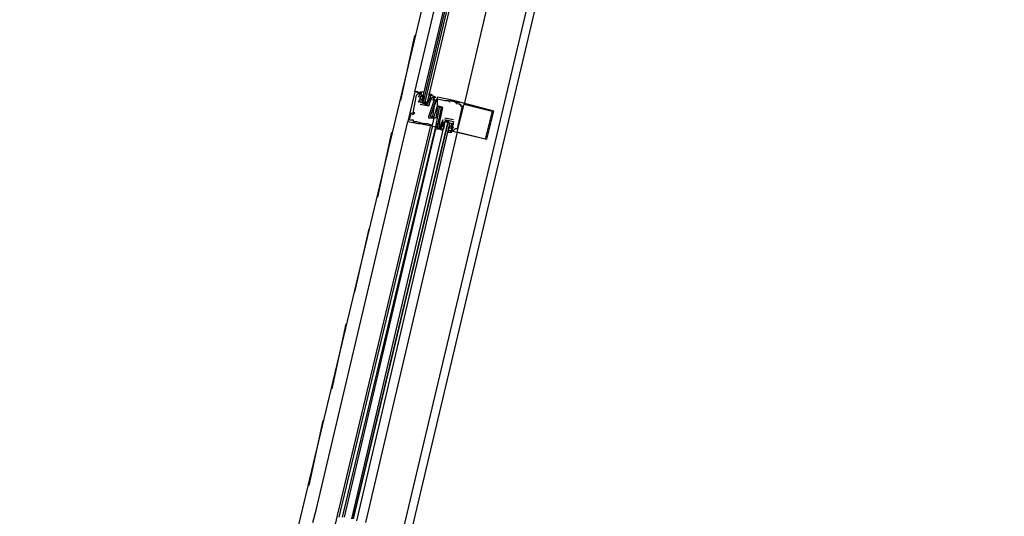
# Model space of a CAD drawing. Header units: feet. Extents: x -79 to 198, y -22 to 181.
# Tile 506 of 656: x 117.22 to 124.68, y 84.21 to 87.98. Entities that reach past the tile are written whole.
import ezdxf

# ---------------------------------------------------------------- set-up
doc = ezdxf.new("R2010")
doc.units = ezdxf.units.FT
doc.layers.add('A-LINEA', color=7, linetype='CONTINUOUS')

msp = doc.modelspace()

# ---------------------------------------------------------------- linework, layer by layer
at = {"layer": 'A-LINEA'}
for p, q in [((120.92, 90.8044), (119.2667, 83.8711)), ((120.92, 90.8044), (119.2667, 83.8711)), ((121.6667, 90.6311), (120.0267, 83.6978)), ((121.6667, 90.6311), (120.0267, 83.6978)), ((120.1067, 87.3644), (120.2133, 87.8578)), ((120.1067, 87.3644), (120.2133, 87.8578)), ((120.2667, 87.4178), (120.2133, 87.4311)), ((120.2133, 87.4311), (120.2133, 87.4311)), ((120.2667, 87.4178), (120.2133, 87.4311)), ((120.2133, 87.4311), (120.2133, 87.4311)), ((120.2267, 87.4044), (120.2267, 87.4044)), ((120.2267, 87.4044), (120.2267, 87.4044)), ((120.24, 87.4178), (120.24, 87.4178)), ((120.24, 87.4178), (120.24, 87.4178)), ((120.24, 87.3911), (120.24, 87.3911)), ((120.24, 87.3911), (120.24, 87.3911)), ((120.2533, 87.3778), (120.24, 87.3511)), ((120.2533, 87.3778), (120.24, 87.3511)), ((120.2533, 87.4178), (120.2533, 87.4178)), ((120.2533, 87.4178), (120.2533, 87.4178)), ((120.2533, 87.3911), (120.2533, 87.3911)), ((120.2533, 87.3911), (120.2533, 87.3911)), ((120.2533, 87.3911), (120.2533, 87.3911)), ((120.2533, 87.3911), (120.2533, 87.3911)), ((120.2533, 87.3911), (120.2533, 87.3911)), ((120.2533, 87.3911), (120.2533, 87.3911)), ((120.2533, 87.3778), (120.2533, 87.3778)), ((120.2533, 87.3778), (120.2533, 87.3778)), ((120.2533, 87.3778), (120.2533, 87.3778)), ((120.2533, 87.3778), (120.2533, 87.3778)), ((120.2665, 87.368), (120.2655, 87.3798)), ((120.2665, 87.368), (120.2655, 87.3798)), ((120.2667, 87.4178), (120.2667, 87.4178)), ((120.2667, 87.4178), (120.2667, 87.4178)), ((120.2667, 87.4044), (120.2667, 87.4044)), ((120.2667, 87.4044), (120.2667, 87.3911)), ((120.2667, 87.4044), (120.2667, 87.4044)), ((120.2667, 87.4044), (120.2667, 87.3911)), ((120.2667, 87.3911), (120.2667, 87.3911)), ((120.2667, 87.3911), (120.2667, 87.3911)), ((120.2667, 87.3778), (120.2667, 87.3778)), ((120.2667, 87.3778), (120.2667, 87.3778)), ((120.2791, 87.3622), (120.2786, 87.3825)), ((120.2791, 87.3622), (120.2786, 87.3825)), ((120.2799, 87.3813), (120.2788, 87.3932)), ((120.2799, 87.3813), (120.2788, 87.3932)), ((120.2792, 87.3893), (120.279, 87.4076)), ((120.2792, 87.3893), (120.279, 87.4076)), ((120.3067, 87.3644), (120.3067, 87.3644)), ((120.3067, 87.3644), (120.3067, 87.3644)), ((120.32, 87.3911), (120.32, 87.3911)), ((120.32, 87.3778), (120.32, 87.3911)), ((120.32, 87.3911), (120.32, 87.3911)), ((120.32, 87.3778), (120.32, 87.3911)), ((120.32, 87.3778), (120.32, 87.3778)), ((120.32, 87.3778), (120.32, 87.3778)), ((120.3314, 87.375), (120.3217, 87.357)), ((120.3314, 87.375), (120.3217, 87.357)), ((120.3285, 87.38), (120.3223, 87.3699)), ((120.3285, 87.38), (120.3223, 87.3699)), ((120.3285, 87.3667), (120.3223, 87.3565)), ((120.3285, 87.3667), (120.3223, 87.3565)), ((120.3333, 87.4044), (120.3333, 87.4044)), ((120.3333, 87.4044), (120.3333, 87.4044)), ((120.3333, 87.3778), (120.3333, 87.3778)), ((120.3333, 87.3778), (120.3333, 87.3778)), ((120.3333, 87.3644), (120.3333, 87.3644)), ((120.3333, 87.3644), (120.3333, 87.3644)), ((120.3333, 87.3644), (120.3333, 87.3644)), ((120.3333, 87.3644), (120.3333, 87.3644)), ((120.3436, 87.387), (120.3352, 87.3708)), ((120.3436, 87.387), (120.3352, 87.3708)), ((120.3467, 87.3911), (120.3467, 87.3911)), ((120.3467, 87.3911), (120.3467, 87.3911)), ((120.3467, 87.3644), (120.3467, 87.3644)), ((120.3467, 87.3644), (120.3467, 87.3644)), ((120.36, 87.3911), (120.36, 87.3911)), ((120.36, 87.3911), (120.36, 87.3911)), ((120.36, 87.3911), (120.36, 87.3911)), ((120.36, 87.3911), (120.36, 87.3911)), ((120.36, 87.3778), (120.36, 87.3778)), ((120.36, 87.3778), (120.36, 87.3778)), ((120.36, 87.3644), (120.36, 87.3644)), ((120.36, 87.3644), (120.36, 87.3644)), ((120.36, 87.3644), (120.36, 87.3644)), ((120.36, 87.3644), (120.36, 87.3644)), ((120.3733, 87.3911), (120.3733, 87.3911)), ((120.3733, 87.3911), (120.3733, 87.3911)), ((120.3733, 87.3644), (120.3733, 87.3644)), ((120.3733, 87.3644), (120.3733, 87.3644)), ((120.3867, 87.3911), (120.3867, 87.3911)), ((120.3867, 87.3911), (120.3867, 87.3911)), ((120.3867, 87.3778), (120.3867, 87.3778)), ((120.3867, 87.3778), (120.3867, 87.3778)), ((120.44, 87.3644), (120.44, 87.3644)), ((120.44, 87.3644), (120.44, 87.3644)), ((120.4533, 87.3644), (120.4533, 87.3644)), ((120.4533, 87.3644), (120.4533, 87.3644)), ((120.4667, 87.3644), (120.4667, 87.3644)), ((120.4667, 87.3644), (120.4667, 87.3644)), ((120.48, 87.3644), (120.48, 87.3644)), ((120.48, 87.3644), (120.48, 87.3644)), ((120.5067, 87.3644), (120.5067, 87.3644)), ((120.5067, 87.3644), (120.5067, 87.3644)), ((120.24, 87.3511), (120.24, 87.3511)), ((120.24, 87.3511), (120.24, 87.3511)), ((120.2533, 87.3511), (120.2533, 87.3511)), ((120.2533, 87.3511), (120.2533, 87.3511)), ((120.2533, 87.3511), (120.2533, 87.3511)), ((120.2533, 87.3511), (120.2533, 87.3511)), ((120.2533, 87.3378), (120.32, 87.3244)), ((120.2533, 87.3378), (120.2533, 87.3378)), ((120.2533, 87.3378), (120.32, 87.3244)), ((120.2533, 87.3378), (120.2533, 87.3378)), ((120.3067, 87.3378), (120.2667, 87.3511)), ((120.3067, 87.3378), (120.2667, 87.3511)), ((120.28, 87.3511), (120.2933, 87.3511)), ((120.28, 87.3511), (120.2933, 87.3511)), ((120.3067, 87.3511), (120.3067, 87.3511)), ((120.3067, 87.3511), (120.3067, 87.3511)), ((120.32, 87.3378), (120.32, 87.3378)), ((120.32, 87.3378), (120.32, 87.3378)), ((120.32, 87.3378), (120.32, 87.3378)), ((120.32, 87.3378), (120.32, 87.3378)), ((120.32, 87.3244), (120.32, 87.3244)), ((120.32, 87.3244), (120.32, 87.3244)), ((120.32, 87.3244), (120.32, 87.3244)), ((120.32, 87.3244), (120.32, 87.3244)), ((120.36, 87.3244), (120.36, 87.3244)), ((120.36, 87.3244), (120.36, 87.3244)), ((120.3867, 87.3244), (120.3867, 87.3244)), ((120.3867, 87.3244), (120.3867, 87.3244)), ((120.3867, 87.3244), (120.3867, 87.3244)), ((120.3867, 87.3244), (120.3867, 87.3244)), ((120.3867, 87.3111), (120.3867, 87.3111)), ((120.3867, 87.3111), (120.3867, 87.3111)), ((120.4, 87.3111), (120.4, 87.3111)), ((120.4, 87.3111), (120.4, 87.3111)), ((120.4133, 87.3111), (120.4133, 87.3111)), ((120.4133, 87.3111), (120.4133, 87.3111)), ((120.4267, 87.3111), (120.4267, 87.3111)), ((120.4267, 87.3111), (120.4267, 87.3111)), ((120.48, 87.3511), (120.48, 87.3511)), ((120.48, 87.3511), (120.48, 87.3511)), ((120.52, 87.3511), (120.52, 87.3511)), ((120.52, 87.3511), (120.52, 87.3511)), ((120.5333, 87.3511), (120.5333, 87.3511)), ((120.5333, 87.3511), (120.5333, 87.3511)), ((120.5333, 87.3511), (120.5333, 87.3511)), ((120.5333, 87.3511), (120.5333, 87.3511)), ((120.5333, 87.3378), (120.5333, 87.3378)), ((120.5333, 87.3378), (120.5333, 87.3378)), ((120.5467, 87.3511), (120.5467, 87.3511)), ((120.5467, 87.3511), (120.5467, 87.3511)), ((120.5467, 87.3378), (120.5467, 87.3378)), ((120.5467, 87.3378), (120.5467, 87.3378)), ((120.56, 87.3378), (120.56, 87.3378)), ((120.56, 87.3378), (120.56, 87.3378)), ((120.56, 87.3244), (120.56, 87.3244)), ((120.56, 87.3244), (120.56, 87.3244)), ((120.5733, 87.3244), (120.5733, 87.3244)), ((120.5733, 87.3244), (120.5733, 87.3244)), ((120.5867, 87.3378), (120.5867, 87.3378)), ((120.5867, 87.3378), (120.5867, 87.3378)), ((120.8, 87.2844), (120.8, 87.2844)), ((120.8, 87.2844), (120.8, 87.2844)), ((120.8133, 87.2844), (120.8133, 87.2844)), ((120.8133, 87.2844), (120.8133, 87.2844)), ((120.1733, 87.2178), (120.1733, 87.2178)), ((120.1733, 87.2178), (120.1733, 87.2178)), ((120.1867, 87.2711), (120.1867, 87.2711)), ((120.1867, 87.2711), (120.1867, 87.2711)), ((120.2, 87.2711), (120.2, 87.2711)), ((120.2, 87.2711), (120.2, 87.2711)), ((120.2, 87.2578), (120.2, 87.2578)), ((120.2, 87.2578), (120.2, 87.2578)), ((120.2, 87.2178), (120.2, 87.2178)), ((120.2, 87.2178), (120.2, 87.2178)), ((120.2133, 87.2711), (120.2133, 87.2711)), ((120.2133, 87.2711), (120.2133, 87.2711)), ((120.32, 87.2444), (120.32, 87.2444)), ((120.32, 87.2444), (120.32, 87.2444)), ((120.32, 87.2311), (120.32, 87.2311)), ((120.32, 87.2311), (120.32, 87.2311)), ((120.3333, 87.2444), (120.3333, 87.2444)), ((120.3333, 87.2444), (120.3333, 87.2444)), ((120.3467, 87.2444), (120.3467, 87.2444)), ((120.3467, 87.2444), (120.3467, 87.2444)), ((120.36, 87.2444), (120.36, 87.2444)), ((120.36, 87.2444), (120.36, 87.2444)), ((120.36, 87.2311), (120.36, 87.2311)), ((120.36, 87.2311), (120.36, 87.2311)), ((120.3733, 87.2311), (120.3733, 87.2311)), ((120.3733, 87.2311), (120.3733, 87.2311)), ((120.4267, 87.2178), (120.4267, 87.2178)), ((120.4267, 87.2178), (120.4267, 87.2178)), ((120.4267, 87.2178), (120.4267, 87.2178)), ((120.4267, 87.2178), (120.4267, 87.2178)), ((120.5067, 87.2178), (120.44, 87.2311)), ((120.44, 87.2311), (120.44, 87.2311)), ((120.5067, 87.2178), (120.44, 87.2311)), ((120.44, 87.2311), (120.44, 87.2311)), ((120.44, 87.2178), (120.44, 87.2178)), ((120.44, 87.2178), (120.44, 87.2178)), ((120.4933, 87.2044), (120.44, 87.2178)), ((120.44, 87.2178), (120.44, 87.2178)), ((120.44, 87.2178), (120.44, 87.2178)), ((120.4933, 87.2044), (120.44, 87.2178)), ((120.5067, 87.2178), (120.5067, 87.2178)), ((120.5067, 87.2178), (120.5067, 87.2178)), ((119.4667, 84.2578), (120.16, 87.2044)), ((119.4667, 84.2578), (120.16, 87.2044)), ((119.6267, 84.2178), (120.3333, 87.1644)), ((119.6267, 84.2178), (120.3333, 87.1644)), ((119.64, 84.2044), (120.3467, 87.1644)), ((119.64, 84.2044), (120.3467, 87.1644)), ((119.6667, 84.2044), (120.3733, 87.1644)), ((119.6667, 84.2044), (120.3733, 87.1644)), ((119.68, 84.2044), (120.3733, 87.1511)), ((119.68, 84.2044), (120.3733, 87.1511)), ((120.16, 87.2044), (120.16, 87.2044)), ((120.16, 87.2044), (120.16, 87.2044)), ((120.2, 87.2044), (120.2, 87.2044)), ((120.2, 87.2044), (120.2, 87.2044)), ((120.2133, 87.2044), (120.2133, 87.2044)), ((120.2133, 87.2044), (120.2133, 87.2044)), ((120.2267, 87.2044), (120.2267, 87.2044)), ((120.2267, 87.2044), (120.2267, 87.2044)), ((120.24, 87.1911), (120.24, 87.1911)), ((120.24, 87.1911), (120.24, 87.1911)), ((120.2533, 87.1911), (120.2533, 87.1911)), ((120.2533, 87.1911), (120.2533, 87.1911)), ((120.28, 87.1911), (120.28, 87.1911)), ((120.28, 87.1911), (120.28, 87.1911)), ((120.2933, 87.1911), (120.2933, 87.1911)), ((120.2933, 87.1911), (120.2933, 87.1911)), ((120.3067, 87.1911), (120.3067, 87.1911)), ((120.3067, 87.1911), (120.3067, 87.1911)), ((120.3467, 87.1778), (120.3467, 87.1778)), ((120.3467, 87.1778), (120.3467, 87.1778)), ((120.3733, 87.1511), (120.3733, 87.1644)), ((120.3733, 87.1644), (120.3733, 87.1644)), ((120.3733, 87.1644), (120.3733, 87.1644)), ((120.3733, 87.1511), (120.3733, 87.1644)), ((120.3733, 87.1511), (120.3733, 87.1644)), ((120.3733, 87.1511), (120.3733, 87.1644)), ((120.3733, 87.1644), (120.3733, 87.1644)), ((120.3733, 87.1644), (120.3733, 87.1644)), ((120.3733, 87.1511), (120.3733, 87.1644)), ((120.3733, 87.1511), (120.3733, 87.1644)), ((120.3867, 87.1911), (120.3867, 87.1911)), ((120.3867, 87.1911), (120.3867, 87.1911)), ((120.3867, 87.1911), (120.3867, 87.1911)), ((120.3867, 87.1911), (120.3867, 87.1911)), ((120.3867, 87.1778), (120.3867, 87.1778)), ((120.3867, 87.1778), (120.3867, 87.1778)), ((120.3867, 87.1778), (120.3867, 87.1778)), ((120.3867, 87.1778), (120.3867, 87.1778)), ((120.3867, 87.1644), (120.3867, 87.1644)), ((120.3867, 87.1644), (120.3867, 87.1644)), ((120.4, 87.1911), (120.4, 87.1911)), ((120.4, 87.1911), (120.4, 87.1911)), ((120.4, 87.1644), (120.4, 87.1644)), ((120.4, 87.1644), (120.4, 87.1644)), ((120.4, 87.1511), (120.4, 87.1511)), ((120.4, 87.1511), (120.4, 87.1511)), ((120.4133, 87.1911), (120.4133, 87.1911)), ((120.4133, 87.1911), (120.4133, 87.1911)), ((120.4133, 87.1911), (120.4133, 87.1911)), ((120.4133, 87.1911), (120.4133, 87.1911)), ((120.4133, 87.1778), (120.4133, 87.1778)), ((120.4133, 87.1778), (120.4133, 87.1778)), ((120.4133, 87.1511), (120.4133, 87.1511)), ((120.4133, 87.1511), (120.4133, 87.1511)), ((120.4267, 87.1911), (120.4267, 87.1911)), ((120.4267, 87.1911), (120.4267, 87.1911)), ((120.4267, 87.1778), (120.4267, 87.1778)), ((120.4267, 87.1778), (120.4267, 87.1778)), ((120.4267, 87.1644), (120.4267, 87.1778)), ((120.4267, 87.1778), (120.4267, 87.1778)), ((120.4267, 87.1778), (120.4267, 87.1778)), ((120.4267, 87.1644), (120.4267, 87.1778)), ((120.4267, 87.1644), (120.4267, 87.1644)), ((120.4267, 87.1644), (120.4267, 87.1644)), ((120.4286, 87.1672), (120.4383, 87.1852)), ((120.4286, 87.1672), (120.4383, 87.1852)), ((120.4297, 87.1552), (120.4381, 87.1714)), ((120.4297, 87.1552), (120.4381, 87.1714)), ((120.4315, 87.1755), (120.4377, 87.1857)), ((120.4315, 87.1755), (120.4377, 87.1857)), ((120.4315, 87.1489), (120.4377, 87.159)), ((120.4315, 87.1489), (120.4377, 87.159)), ((120.44, 87.1911), (120.44, 87.1911)), ((120.44, 87.1911), (120.44, 87.1911)), ((120.44, 87.1778), (120.44, 87.1778)), ((120.44, 87.1778), (120.44, 87.1778)), ((120.4533, 87.2044), (120.4667, 87.2044)), ((120.4533, 87.2044), (120.4667, 87.2044)), ((120.48, 87.1778), (120.48, 87.1778)), ((120.48, 87.1778), (120.48, 87.1778)), ((120.48, 87.1644), (120.48, 87.1511)), ((120.48, 87.1644), (120.48, 87.1644)), ((120.48, 87.1644), (120.48, 87.1511)), ((120.48, 87.1644), (120.48, 87.1644)), ((120.48, 87.1511), (120.48, 87.1511)), ((120.48, 87.1511), (120.48, 87.1511)), ((120.48, 87.1378), (120.48, 87.1378)), ((120.48, 87.1378), (120.48, 87.1378)), ((120.4933, 87.1644), (120.4933, 87.1644)), ((120.4933, 87.1644), (120.4933, 87.1644)), ((120.4933, 87.1644), (120.4933, 87.1644)), ((120.4933, 87.1644), (120.4933, 87.1644)), ((120.4933, 87.1511), (120.4933, 87.1511)), ((120.4933, 87.1511), (120.4933, 87.1511)), ((120.4933, 87.1511), (120.4933, 87.1511)), ((120.4933, 87.1511), (120.4933, 87.1511)), ((120.4933, 87.1378), (120.4933, 87.1378)), ((120.4933, 87.1378), (120.4933, 87.1378)), ((120.4935, 87.1743), (120.4945, 87.1624)), ((120.4935, 87.1743), (120.4945, 87.1624)), ((120.4935, 87.1476), (120.4945, 87.1357)), ((120.4935, 87.1476), (120.4945, 87.1357)), ((120.4941, 87.1529), (120.4944, 87.1346)), ((120.4941, 87.1529), (120.4944, 87.1346)), ((120.4942, 87.1801), (120.4948, 87.1597)), ((120.4942, 87.1801), (120.4948, 87.1597)), ((120.5067, 87.2044), (120.5067, 87.2044)), ((120.5067, 87.1778), (120.5067, 87.2044)), ((120.5067, 87.2044), (120.5067, 87.2044)), ((120.5067, 87.2044), (120.5067, 87.2044)), ((120.5067, 87.2044), (120.5067, 87.2044)), ((120.5067, 87.1778), (120.5067, 87.2044)), ((120.5067, 87.2044), (120.5067, 87.2044)), ((120.5067, 87.2044), (120.5067, 87.2044)), ((120.5067, 87.1778), (120.5067, 87.1778)), ((120.5067, 87.1778), (120.5067, 87.1778)), ((120.5067, 87.1644), (120.5067, 87.1644)), ((120.5067, 87.1644), (120.5067, 87.1644)), ((120.5067, 87.1644), (120.5067, 87.1644)), ((120.5067, 87.1644), (120.5067, 87.1644)), ((120.5067, 87.1378), (120.5067, 87.1378)), ((120.5067, 87.1378), (120.5067, 87.1378)), ((120.52, 87.1511), (120.52, 87.1511)), ((120.52, 87.1511), (120.52, 87.1511)), ((120.5333, 87.1511), (120.5333, 87.1511)), ((120.5333, 87.1511), (120.5333, 87.1511)), ((120.5333, 87.1244), (119.84, 84.1644)), ((120.5333, 87.1244), (119.84, 84.1644)), ((119.9333, 86.6311), (120.04, 87.1244)), ((119.9333, 86.6311), (120.04, 87.1244)), ((120.5333, 87.1244), (120.5333, 87.1244)), ((120.5333, 87.1244), (120.5333, 87.1244)), ((120.7467, 87.0711), (120.7467, 87.0711)), ((120.7467, 87.0711), (120.7467, 87.0711)), ((120.76, 87.0711), (120.76, 87.0711)), ((120.76, 87.0711), (120.76, 87.0711)), ((119.76, 85.9111), (119.8667, 86.3911)), ((119.76, 85.9111), (119.8667, 86.3911)), ((119.5867, 85.1778), (119.6933, 85.6711)), ((119.5867, 85.1778), (119.6933, 85.6711)), ((119.4133, 84.4444), (119.52, 84.9378)), ((119.4133, 84.4444), (119.52, 84.9378)), ((119.44, 84.1644), (119.4667, 84.2578)), ((119.44, 84.1644), (119.4667, 84.2578)), ((119.6133, 84.1511), (119.6267, 84.2178)), ((119.6133, 84.1511), (119.6267, 84.2178))]:
    msp.add_line(p, q, dxfattribs=at)
for points in [[(117.0933, 59.0178), (114.4, 59.6578), (118.2, 75.6978), (122, 91.7511), (124.68, 91.1111)], [(117.0933, 59.0178), (114.4, 59.6578), (118.2, 75.6978), (122, 91.7511), (124.68, 91.1111)], [(121.3867, 90.6978), (120.96, 88.9244), (120.5867, 87.3378)], [(121.3867, 90.6978), (120.96, 88.9244), (120.5867, 87.3378)], [(120.24, 87.4311), (120.24, 87.4311), (120.2133, 87.4311), (120.5867, 89.0044)], [(120.24, 87.4311), (120.24, 87.4311), (120.2133, 87.4311), (120.5867, 89.0044)], [(120.6533, 88.9911), (120.2667, 87.3644), (120.2667, 87.3511), (120.28, 87.3511), (120.6667, 88.9911)], [(120.6533, 88.9911), (120.2667, 87.3644), (120.2667, 87.3511), (120.28, 87.3511), (120.6667, 88.9911)], [(120.6933, 88.9778), (120.3067, 87.3511), (120.2933, 87.3511), (120.68, 88.9911)], [(120.6933, 88.9778), (120.3067, 87.3511), (120.2933, 87.3511), (120.68, 88.9911)], [(120.2133, 87.4311), (120.16, 87.2044), (120.24, 87.1911), (120.2533, 87.1911), (120.3733, 87.1644), (120.4, 87.3111), (120.4, 87.3111)], [(120.2133, 87.4311), (120.16, 87.2044), (120.24, 87.1911), (120.2533, 87.1911), (120.3733, 87.1644), (120.4, 87.3111), (120.4, 87.3111)], [(120.1733, 87.2178), (120.1867, 87.2711), (120.2, 87.2578), (120.2133, 87.2711), (120.2, 87.2711), (120.2267, 87.4044), (120.24, 87.4178), (120.2533, 87.4178), (120.24, 87.3911)], [(120.1733, 87.2178), (120.1867, 87.2711), (120.2, 87.2578), (120.2133, 87.2711), (120.2, 87.2711), (120.2267, 87.4044), (120.24, 87.4178), (120.2533, 87.4178), (120.24, 87.3911)], [(120.1733, 87.2178), (120.2, 87.2178), (120.2, 87.2044), (120.2133, 87.2044), (120.2267, 87.2044), (120.28, 87.1911), (120.2933, 87.1911), (120.3067, 87.1911), (120.3467, 87.1778), (120.36, 87.2311), (120.32, 87.2311), (120.32, 87.2444), (120.36, 87.3644), (120.36, 87.3644)], [(120.1733, 87.2178), (120.2, 87.2178), (120.2, 87.2044), (120.2133, 87.2044), (120.2267, 87.2044), (120.28, 87.1911), (120.2933, 87.1911), (120.3067, 87.1911), (120.3467, 87.1778), (120.36, 87.2311), (120.32, 87.2311), (120.32, 87.2444), (120.36, 87.3644), (120.36, 87.3644)], [(120.24, 87.4311), (120.24, 87.4311), (120.2133, 87.4311)], [(120.24, 87.4311), (120.24, 87.4311), (120.2133, 87.4311)], [(120.24, 87.4311), (120.24, 87.4311), (120.2133, 87.4311)], [(120.24, 87.4311), (120.24, 87.4311), (120.2133, 87.4311)], [(120.2533, 87.3511), (120.2533, 87.3778), (120.2533, 87.3911), (120.2667, 87.4044), (120.2533, 87.4178), (120.2667, 87.4178), (120.2533, 87.4178), (120.2533, 87.4311), (120.28, 87.4311), (120.28, 87.4178)], [(120.2533, 87.3511), (120.2533, 87.3778), (120.2533, 87.3911), (120.2667, 87.4044), (120.2533, 87.4178), (120.2667, 87.4178), (120.2533, 87.4178), (120.2533, 87.4311), (120.28, 87.4311), (120.28, 87.4178)], [(120.32, 87.3244), (120.2533, 87.3511), (120.2533, 87.3911), (120.2533, 87.3778), (120.2533, 87.3911), (120.2667, 87.4044), (120.2667, 87.4044)], [(120.32, 87.3244), (120.2533, 87.3511), (120.2533, 87.3911), (120.2533, 87.3778), (120.2533, 87.3911), (120.2667, 87.4044), (120.2667, 87.4044)], [(120.2667, 87.3778), (120.2667, 87.3511), (120.3067, 87.3511), (120.32, 87.3644)], [(120.2667, 87.3778), (120.2667, 87.3511), (120.3067, 87.3511), (120.32, 87.3644)], [(120.3067, 87.3378), (120.32, 87.3644), (120.3333, 87.3778), (120.3333, 87.3911), (120.3333, 87.4044), (120.3467, 87.4044), (120.32, 87.4178), (120.32, 87.4044), (120.3333, 87.4044)], [(120.3067, 87.3378), (120.32, 87.3644), (120.3333, 87.3778), (120.3333, 87.3911), (120.3333, 87.4044), (120.3467, 87.4044), (120.32, 87.4178), (120.32, 87.4044), (120.3333, 87.4044)], [(120.32, 87.3244), (120.3333, 87.3644), (120.3333, 87.3644), (120.3467, 87.3911), (120.36, 87.3911), (120.3467, 87.3644)], [(120.32, 87.3244), (120.3333, 87.3644), (120.3333, 87.3644), (120.3467, 87.3911), (120.36, 87.3911), (120.3467, 87.3644)], [(120.3333, 87.3778), (120.3333, 87.3644), (120.32, 87.3378)], [(120.3333, 87.3778), (120.3333, 87.3644), (120.32, 87.3378)], [(120.3867, 87.3111), (120.3733, 87.2311), (120.3333, 87.2444), (120.3733, 87.3644), (120.36, 87.3778), (120.36, 87.3644), (120.36, 87.3911), (120.3733, 87.3911), (120.3333, 87.4044)], [(120.3867, 87.3111), (120.3733, 87.2311), (120.3333, 87.2444), (120.3733, 87.3644), (120.36, 87.3778), (120.36, 87.3644), (120.36, 87.3911), (120.3733, 87.3911), (120.3333, 87.4044)], [(120.48, 87.1378), (120.76, 87.0711), (120.8133, 87.2844), (120.5067, 87.3644), (120.3867, 87.3911), (120.36, 87.3244), (120.3467, 87.2444)], [(120.48, 87.1378), (120.76, 87.0711), (120.8133, 87.2844), (120.5067, 87.3644), (120.3867, 87.3911), (120.36, 87.3244), (120.3467, 87.2444)], [(120.4, 87.1911), (120.4267, 87.3111), (120.3867, 87.3244), (120.3867, 87.3778), (120.44, 87.3644), (120.4533, 87.3644), (120.4667, 87.3644), (120.48, 87.3511), (120.48, 87.3644), (120.5333, 87.3511), (120.52, 87.3511), (120.5333, 87.3378), (120.5333, 87.3511), (120.5467, 87.3511), (120.5467, 87.3378), (120.56, 87.3378), (120.56, 87.3244), (120.5733, 87.3244), (120.5333, 87.1511), (120.52, 87.1511), (120.5067, 87.1378), (120.4933, 87.1378), (120.5067, 87.1644), (120.5067, 87.1644)], [(120.4, 87.1911), (120.4267, 87.3111), (120.3867, 87.3244), (120.3867, 87.3778), (120.44, 87.3644), (120.4533, 87.3644), (120.4667, 87.3644), (120.48, 87.3511), (120.48, 87.3644), (120.5333, 87.3511), (120.52, 87.3511), (120.5333, 87.3378), (120.5333, 87.3511), (120.5467, 87.3511), (120.5467, 87.3378), (120.56, 87.3378), (120.56, 87.3244), (120.5733, 87.3244), (120.5333, 87.1511), (120.52, 87.1511), (120.5067, 87.1378), (120.4933, 87.1378), (120.5067, 87.1644), (120.5067, 87.1644)], [(120.36, 87.2444), (120.3867, 87.3244), (120.4133, 87.3111), (120.3867, 87.1778), (120.3867, 87.1911), (120.3867, 87.1778), (120.3867, 87.1644), (120.3733, 87.1644), (120.4133, 87.1511)], [(120.36, 87.2444), (120.3867, 87.3244), (120.4133, 87.3111), (120.3867, 87.1778), (120.3867, 87.1911), (120.3867, 87.1778), (120.3867, 87.1644), (120.3733, 87.1644), (120.4133, 87.1511)], [(120.8, 87.2844), (120.7467, 87.0711), (120.5333, 87.1244), (120.5867, 87.3378), (120.8, 87.2844)], [(120.8, 87.2844), (120.7467, 87.0711), (120.5333, 87.1244), (120.5867, 87.3378), (120.8, 87.2844)], [(120.4267, 87.2178), (120.4133, 87.1911), (120.4133, 87.1911), (120.4, 87.1511), (120.4, 87.1644), (120.4, 87.1911)], [(120.4267, 87.2178), (120.4133, 87.1911), (120.4133, 87.1911), (120.4, 87.1511), (120.4, 87.1644), (120.4, 87.1911)], [(120.4267, 87.1778), (120.4133, 87.1778), (120.4133, 87.1911), (120.4267, 87.1911), (120.4267, 87.1778), (120.4267, 87.2178)], [(120.4267, 87.1778), (120.4133, 87.1778), (120.4133, 87.1911), (120.4267, 87.1911), (120.4267, 87.1778), (120.4267, 87.2178)], [(120.44, 87.2178), (120.5067, 87.2044), (120.4933, 87.1644)], [(120.44, 87.2178), (120.5067, 87.2044), (120.4933, 87.1644)], [(119.7733, 84.1778), (120.48, 87.1911), (120.4667, 87.2044), (119.7467, 84.1911), (120.4667, 87.2044), (120.4533, 87.2044), (120.44, 87.2044), (119.7333, 84.1911)], [(119.7733, 84.1778), (120.48, 87.1911), (120.4667, 87.2044), (119.7467, 84.1911), (120.4667, 87.2044), (120.4533, 87.2044), (120.44, 87.2044), (119.7333, 84.1911)], [(120.3733, 87.1511), (120.4, 87.1511), (120.4, 87.1511)], [(120.3733, 87.1511), (120.4, 87.1511), (120.4, 87.1511)], [(120.3733, 87.1511), (120.4, 87.1511), (120.4, 87.1511)], [(120.3733, 87.1511), (120.4, 87.1511), (120.4, 87.1511)], [(120.3733, 87.1511), (120.4, 87.1511), (120.4, 87.1511)], [(120.3733, 87.1511), (120.4, 87.1511), (120.4, 87.1511)], [(120.44, 87.2044), (120.4267, 87.1911), (120.4267, 87.1778), (120.4133, 87.1644), (120.4133, 87.1511), (120.4, 87.1511), (120.4267, 87.1378), (120.4267, 87.1511)], [(120.44, 87.2044), (120.4267, 87.1911), (120.4267, 87.1778), (120.4133, 87.1644), (120.4133, 87.1511), (120.4, 87.1511), (120.4267, 87.1378), (120.4267, 87.1511)], [(120.4267, 87.1778), (120.44, 87.1911), (120.44, 87.2044), (120.4933, 87.1911), (120.4933, 87.1778), (120.48, 87.1644)], [(120.4267, 87.1778), (120.44, 87.1911), (120.44, 87.2044), (120.4933, 87.1911), (120.4933, 87.1778), (120.48, 87.1644)], [(120.48, 87.1378), (120.4667, 87.1378), (120.4667, 87.1244), (120.4933, 87.1244), (120.48, 87.1378), (120.4933, 87.1378), (120.4933, 87.1511), (120.4933, 87.1644), (120.4933, 87.1778), (120.4933, 87.1911)], [(120.48, 87.1378), (120.4667, 87.1378), (120.4667, 87.1244), (120.4933, 87.1244), (120.48, 87.1378), (120.4933, 87.1378), (120.4933, 87.1511), (120.4933, 87.1644), (120.4933, 87.1778), (120.4933, 87.1911)], [(120.4933, 87.1644), (120.5067, 87.1644), (120.4933, 87.1511), (120.4933, 87.1644), (120.4933, 87.1511)], [(120.4933, 87.1644), (120.5067, 87.1644), (120.4933, 87.1511), (120.4933, 87.1644), (120.4933, 87.1511)]]:
    msp.add_lwpolyline(points, dxfattribs=at)

doc.saveas('drawing.dxf')
